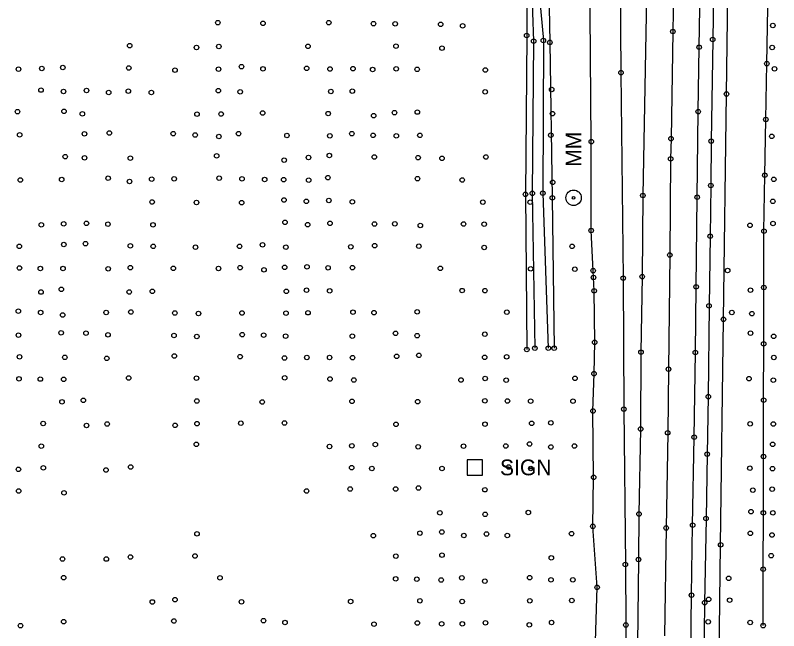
# Model space of a CAD drawing. Extents: x 20503438 to 20508873, y 7964251 to 7984667.
# Drawn here: x 20506321.9 to 20506660.6, y 7968929.7 to 7969202.7 of the extents above; entities that cross this region are included whole.
import ezdxf

# ---------------------------------------------------------------- set-up
doc = ezdxf.new("R2010")
doc.units = 0
for name, color, linetype in [('SurBreakLine', 7, 'Continuous'), ('SurConcreteSlab', 7, 'Continuous'), ('SurDrainageArrowDown', 7, 'Continuous'), ('SurDrainageArrowUp', 7, 'Continuous'), ('SurEdgeRoadPaved', 7, 'Continuous'), ('SurEdgeShoulderPaved', 7, 'Continuous'), ('SurGuardRailCable', 7, 'Continuous'), ('SurPointsNonDTM', 7, 'Continuous'), ('SurRoadPoints', 7, 'Continuous'), ('SurSurveyPoints', 7, 'Continuous')]:
    doc.layers.add(name, color=color, linetype=linetype)

msp = doc.modelspace()

# ---------------------------------------------------------------- linework, layer by layer
at = {"layer": 'SurBreakLine'}
for points in [[(20506618.14, 7969523.36), (20506617.67, 7969481.03), (20506617.43, 7969457.83), (20506616.96, 7969412.61), (20506616.41, 7969374.63), (20506615.97, 7969343.84), (20506615.38, 7969298.61), (20506613.68, 7969195.48), (20506612.84, 7969147.98), (20506612.67, 7969139.02), (20506612.29, 7969096.34), (20506611.74, 7969045.72), (20506611.38, 7969017.5), (20506610.7, 7968975.24), (20506609.9, 7968927.43)], [(20506530.55, 7969501.87), (20506539.77, 7969458.14), (20506549.36, 7969373.83), (20506553.86, 7969325.71), (20506557.91, 7969281.18), (20506558.28, 7969230.17), (20506559.1, 7969190.68), (20506560.16, 7969121.72), (20506560.98, 7969054.99)], [(20506518.36, 7969500.09), (20506526.15, 7969455.03), (20506538.74, 7969371.16), (20506542.8, 7969324.25), (20506544.83, 7969280.33), (20506548.66, 7969228.93), (20506548.82, 7969193.76), (20506548.24, 7969123.29), (20506548.83, 7969054.45)], [(20506526.38, 7969501.4), (20506535.77, 7969458.35), (20506545.25, 7969373.27), (20506550.88, 7969325.87), (20506553.23, 7969281.58), (20506552.68, 7969229.8), (20506556.22, 7969191.53), (20506555.93, 7969123.81), (20506558.38, 7969055.03)]]:
    msp.add_lwpolyline(points, dxfattribs=at)
at = {"layer": 'SurConcreteSlab'}
msp.add_lwpolyline([(20506564.49, 7969514.44), (20506574.01, 7969461.11), (20506578.45, 7969434.44), (20506583.17, 7969394.51), (20506586.51, 7969354.44), (20506588.8, 7969317.85), (20506589.77, 7969274.23), (20506590.63, 7969177.23), (20506591.64, 7969086.12), (20506591.92, 7969027.98), (20506592.58, 7968959.05), (20506592.8, 7968932.21), (20506593.59, 7968825.07), (20506593.73, 7968776.04), (20506594.33, 7968740.28), (20506595.27, 7968683.67)], dxfattribs=at)
at = {"layer": 'SurDrainageArrowDown'}
msp.add_lwpolyline([(20506653.71, 7968931.94), (20506653.76, 7968956.94), (20506653.81, 7968981.94), (20506653.87, 7969006.94), (20506653.92, 7969031.94), (20506653.97, 7969056.94), (20506654.02, 7969081.94), (20506654.08, 7969106.94), (20506654.43, 7969131.75), (20506654.89, 7969156.5), (20506655.35, 7969181.25), (20506655.81, 7969206), (20506656.26, 7969230.74), (20506656.72, 7969255.49), (20506657.18, 7969280.24), (20506657.62, 7969305), (20506658, 7969329.78), (20506658.38, 7969354.56), (20506658.75, 7969379.34), (20506659.13, 7969404.12), (20506659.51, 7969428.89), (20506659.89, 7969453.67), (20506660.27, 7969478.45), (20506660.63, 7969503.23)], dxfattribs=at)
at = {"layer": 'SurDrainageArrowUp'}
msp.add_lwpolyline([(20506438.1, 7969771.83), (20506443.35, 7969742.94), (20506462.68, 7969706.4), (20506478.32, 7969662.6), (20506496.28, 7969609.97), (20506512.32, 7969564.26), (20506521.33, 7969501.72), (20506530.41, 7969455.42), (20506542.25, 7969371.11), (20506545.39, 7969325.12), (20506547.61, 7969281.18), (20506550.51, 7969229.55), (20506551.89, 7969191.24), (20506551.28, 7969123.71), (20506552.43, 7969055.04)], dxfattribs=at)
at = {"layer": 'SurEdgeRoadPaved'}
for points in [[(20506621.49, 7968907.38), (20506621.92, 7968945.44), (20506622.44, 7968976.48), (20506623.13, 7969015.52), (20506623.63, 7969053.1), (20506623.96, 7969082.25), (20506624.47, 7969121.99), (20506624.91, 7969159.97), (20506625.3, 7969188.54), (20506625.87, 7969223.35), (20506626.51, 7969255.54), (20506627.28, 7969310.85), (20506627.6, 7969331.39), (20506628.32, 7969376.84), (20506628.68, 7969403.15), (20506629.02, 7969437.79), (20506629.57, 7969489.48)], [(20506595.72, 7969487.19), (20506595.11, 7969466.36), (20506594.59, 7969424.65), (20506594.85, 7969394.48), (20506596.15, 7969383.03), (20506600.49, 7969326.21), (20506603.4, 7969291.1), (20506600.36, 7969122.74), (20506600.06, 7969086.76), (20506599.49, 7969053.21), (20506599.36, 7969019.14), (20506598.62, 7968981.46), (20506598.4, 7968961.23), (20506597.81, 7968911.23), (20506596.74, 7968813.5), (20506596.12, 7968772.39), (20506595.63, 7968706.72), (20506595.11, 7968672.96), (20506595.06, 7968637.97), (20506594.54, 7968602.04), (20506594.11, 7968535.15), (20506593.63, 7968499.17)]]:
    msp.add_lwpolyline(points, dxfattribs=at)
at = {"layer": 'SurEdgeShoulderPaved'}
for points in [[(20506579.21, 7968920.08), (20506580.04, 7968948.94), (20506578.13, 7968975.95), (20506578.51, 7968997.69), (20506578.2, 7969027.13), (20506578.68, 7969043.72), (20506578.97, 7969057.63), (20506578.72, 7969080.47), (20506578.43, 7969086.41), (20506578.28, 7969089.38), (20506577.4, 7969107.2), (20506577.45, 7969146.63), (20506576.88, 7969223.07), (20506576.47, 7969254.43), (20506575.66, 7969311.26), (20506574.14, 7969339.42), (20506569.62, 7969394.88), (20506566.46, 7969422.38), (20506563.2, 7969444.91), (20506558.41, 7969475.22), (20506553.3, 7969503.59)], [(20506635.48, 7969504.27), (20506635.15, 7969461.94), (20506634.88, 7969430.9), (20506634.45, 7969402.36), (20506634.07, 7969371.62), (20506633.61, 7969329.61), (20506633.23, 7969307.1), (20506632.49, 7969262.27), (20506631.93, 7969231.4), (20506631.34, 7969191.98), (20506630.67, 7969146.89), (20506630.47, 7969127.19), (20506630.23, 7969104.68), (20506629.72, 7969073.79), (20506629.37, 7969033.53), (20506628.89, 7969008.02), (20506628.37, 7968979.45), (20506627.76, 7968942.11), (20506627.2, 7968902.1)]]:
    msp.add_lwpolyline(points, dxfattribs=at)
at = {"layer": 'SurGuardRailCable'}
msp.add_lwpolyline([(20506628.76, 7968467.84), (20506630.09, 7968567.83), (20506631.3, 7968667.82), (20506632.48, 7968767.82), (20506633.65, 7968867.81), (20506634.84, 7968967.8), (20506636.09, 7969067.8), (20506637.47, 7969167.79), (20506638.85, 7969267.78), (20506640.24, 7969367.77), (20506641.73, 7969467.75), (20506642.19, 7969501.7)], dxfattribs=at)
at = {"layer": 'SurPointsNonDTM'}
for centre in [(20506637.47, 7969167.79), (20506636.09, 7969067.8), (20506634.84, 7968967.8)]:
    msp.add_circle(centre, 1, dxfattribs=at)
at = {"layer": 'SurRoadPoints'}
msp.add_lwpolyline([(20506525.75, 7968998.69), (20506525.75, 7968998.69), (20506529.18, 7968998.69), (20506529.18, 7969005.55), (20506522.32, 7969005.55), (20506522.32, 7968998.69), (20506525.75, 7968998.69)], dxfattribs=at)
for radius in [3.43, 0.571]:
    msp.add_circle((20506569.61, 7969121.75), radius, dxfattribs=at)
at = {"layer": 'SurSurveyPoints'}
for centre in [(20506411.76, 7969199.42), (20506431.8, 7969199.13), (20506460.98, 7969199.44), (20506480.84, 7969199.02), (20506490.48, 7969198.92), (20506510.65, 7969198.71), (20506520.37, 7969198.04), (20506658.02, 7969198.2), (20506548.82, 7969193.76), (20506613.68, 7969195.48), (20506372.68, 7969189.21), (20506451.74, 7969188.97), (20506490.82, 7969189.02), (20506551.89, 7969191.24), (20506556.22, 7969191.53), (20506559.1, 7969190.68), (20506631.34, 7969191.98), (20506402.3, 7969188.41), (20506412.21, 7969188.86), (20506511.23, 7969188.16), (20506625.3, 7969188.54), (20506657.7, 7969188.42), (20506323.31, 7969178.82), (20506333.65, 7969179.13), (20506342.96, 7969179.51), (20506372.25, 7969179.34), (20506412.09, 7969178.82), (20506422.28, 7969179.93), (20506431.81, 7969178.92), (20506451.2, 7969179.17), (20506461.56, 7969178.88), (20506471.76, 7969179.03), (20506490.91, 7969178.96), (20506655.35, 7969181.25), (20506658.75, 7969178.97), (20506392.78, 7969178.4), (20506480.44, 7969178.64), (20506500.21, 7969178.75), (20506530.45, 7969178.42), (20506590.63, 7969177.23), (20506333.29, 7969169.53), (20506343.31, 7969168.92), (20506353.53, 7969169.33), (20506372.07, 7969169.08), (20506412.02, 7969169.28), (20506421.71, 7969168.76), (20506461.93, 7969168.93), (20506471.44, 7969169.08), (20506530.36, 7969168.72), (20506559.9, 7969169.82), (20506363.33, 7969168.45), (20506382.29, 7969168.44), (20506322.89, 7969159.98), (20506343.5, 7969160.13), (20506351.68, 7969159), (20506402.52, 7969158.88), (20506413.21, 7969158.89), (20506431.64, 7969159.38), (20506460.74, 7969159.1), (20506490.14, 7969159.53), (20506500.3, 7969159.77), (20506560.23, 7969159.07), (20506624.91, 7969159.97), (20506480.93, 7969158.18), (20506654.89, 7969156.5), (20506323.81, 7969149.67), (20506352.57, 7969150.11), (20506363.61, 7969150.46), (20506391.97, 7969150.22), (20506401.7, 7969149.58), (20506412.23, 7969148.91), (20506420.96, 7969150.17), (20506442.42, 7969149.37), (20506461.46, 7969149.24), (20506471.22, 7969150.18), (20506480.65, 7969149.45), (20506490.96, 7969149.24), (20506501.42, 7969149.43), (20506559.49, 7969149.54), (20506657.55, 7969149), (20506577.45, 7969146.63), (20506612.84, 7969147.98), (20506630.67, 7969146.89), (20506344.06, 7969140), (20506352.64, 7969139.48), (20506372.95, 7969139.31), (20506411.22, 7969140.35), (20506441.21, 7969138.47), (20506451.98, 7969139.61), (20506461.26, 7969140.47), (20506481.21, 7969139.85), (20506500.63, 7969139.56), (20506511.23, 7969139.27), (20506530.71, 7969139.86), (20506612.67, 7969139.02), (20506654.43, 7969131.75), (20506324.12, 7969129.66), (20506342.48, 7969129.83), (20506363.07, 7969130.41), (20506372.6, 7969129), (20506382.41, 7969130.02), (20506392.41, 7969130.15), (20506412.35, 7969130.46), (20506422.49, 7969130.17), (20506432.53, 7969129.82), (20506441, 7969129.8), (20506452.09, 7969129.57), (20506460.61, 7969130.67), (20506500.36, 7969130.25), (20506520.2, 7969129.64), (20506560.35, 7969128.58), (20506658.42, 7969129.9), (20506630.47, 7969127.19), (20506548.24, 7969123.29), (20506551.28, 7969123.71), (20506555.93, 7969123.81), (20506560.16, 7969121.72), (20506600.36, 7969122.74), (20506624.47, 7969121.99), (20506382.61, 7969119.89), (20506402.31, 7969119.65), (20506422.34, 7969119.61), (20506441.13, 7969120.79), (20506451.03, 7969120.17), (20506461.01, 7969120.56), (20506471.44, 7969119.93), (20506529.34, 7969119.82), (20506550.37, 7969119.77), (20506658, 7969120.19), (20506333.43, 7969109.74), (20506343.37, 7969110.19), (20506353.47, 7969110.41), (20506363, 7969110.05), (20506383, 7969109.72), (20506441.58, 7969110.86), (20506451.65, 7969109.79), (20506461.51, 7969110.4), (20506481.28, 7969110.14), (20506490.31, 7969110.19), (20506501.59, 7969109.47), (20506520.79, 7969110.1), (20506529.96, 7969110.05), (20506647.9, 7969109.49), (20506658.11, 7969110.32), (20506577.4, 7969107.2), (20506630.23, 7969104.68), (20506654.08, 7969106.94), (20506343.41, 7969100.99), (20506353.05, 7969101.39), (20506323.66, 7969100.22), (20506372.95, 7969100.44), (20506383.11, 7969100.23), (20506401.86, 7969099.8), (20506421.4, 7969100.22), (20506431.61, 7969100.87), (20506441.96, 7969099.85), (20506470.75, 7969100.01), (20506481.33, 7969100.52), (20506500.95, 7969100.24), (20506529.97, 7969099.71), (20506568.96, 7969100.19), (20506612.29, 7969096.34), (20506372.93, 7969090.77), (20506441.39, 7969090.88), (20506451.36, 7969091.12), (20506471.49, 7969090.77), (20506323.74, 7969090.59), (20506333.04, 7969090.34), (20506343.07, 7969090.34), (20506363.13, 7969090.25), (20506392.04, 7969090.43), (20506412.05, 7969090.39), (20506421.64, 7969090.72), (20506432.25, 7969089.8), (20506460.68, 7969090.69), (20506510.51, 7969090.45), (20506550.59, 7969090.25), (20506570.18, 7969090.05), (20506578.28, 7969089.38), (20506637.94, 7969089.46), (20506578.43, 7969086.41), (20506591.64, 7969086.12), (20506600.06, 7969086.76), (20506342.35, 7969081.14), (20506451.13, 7969080.72), (20506520.15, 7969080.57), (20506623.96, 7969082.25), (20506648.07, 7969080.77), (20506654.02, 7969081.94), (20506333.32, 7969079.91), (20506372.46, 7969079.95), (20506382.68, 7969080.26), (20506442.13, 7969080.21), (20506461.4, 7969080.44), (20506530.27, 7969080.51), (20506578.72, 7969080.47), (20506629.72, 7969073.79), (20506323.28, 7969071.45), (20506333.13, 7969070.82), (20506362.24, 7969070.85), (20506373.2, 7969071.06), (20506392.68, 7969070.6), (20506403.15, 7969070.41), (20506422.51, 7969070.64), (20506442, 7969070.54), (20506451.79, 7969070.74), (20506471.77, 7969070.96), (20506481.08, 7969070.78), (20506500.23, 7969071.12), (20506539.98, 7969070.99), (20506639.83, 7969070.86), (20506342.91, 7969069.73), (20506648.73, 7969070.33), (20506323.3, 7969060.8), (20506342.23, 7969061.81), (20506353.28, 7969061.68), (20506363.05, 7969060.97), (20506392.29, 7969060.65), (20506422.59, 7969061.02), (20506432.08, 7969060.8), (20506441.83, 7969060.34), (20506471.41, 7969060.34), (20506490.62, 7969061.63), (20506500.22, 7969060.58), (20506530.22, 7969061.2), (20506648.12, 7969061.67), (20506658.41, 7969060.25), (20506402.42, 7969060.21), (20506578.97, 7969057.63), (20506653.97, 7969056.94), (20506548.83, 7969054.45), (20506552.43, 7969055.04), (20506558.38, 7969055.03), (20506560.98, 7969054.99), (20506323.79, 7969051.17), (20506343.87, 7969050.94), (20506362.48, 7969050.51), (20506392.44, 7969051.55), (20506421.65, 7969051.26), (20506441.34, 7969050.68), (20506451.26, 7969050.91), (20506461.35, 7969050.89), (20506471.54, 7969050.78), (20506491.13, 7969051.38), (20506500.98, 7969051.85), (20506530.18, 7969050.97), (20506539.89, 7969051.2), (20506599.49, 7969053.21), (20506623.63, 7969053.1), (20506658.45, 7969050.91), (20506578.68, 7969043.72), (20506611.74, 7969045.72), (20506323.55, 7969041.38), (20506333.01, 7969041.31), (20506343.39, 7969041.17), (20506372.23, 7969041.77), (20506402.27, 7969041.72), (20506441.42, 7969041.88), (20506461.54, 7969041.33), (20506472.12, 7969040.87), (20506519.69, 7969040.91), (20506530.35, 7969041.59), (20506539.73, 7969040.82), (20506570.23, 7969041.66), (20506647.42, 7969041.5), (20506658.23, 7969040.83), (20506629.37, 7969033.53), (20506342.6, 7969031.19), (20506352.06, 7969031.89), (20506402.43, 7969031.56), (20506431.46, 7969031.17), (20506471.28, 7969031.43), (20506500.45, 7969031.27), (20506530.26, 7969031.65), (20506540.25, 7969031.59), (20506550.56, 7969031.5), (20506569.35, 7969031.52), (20506653.92, 7969031.94), (20506578.2, 7969027.13), (20506591.92, 7969027.98), (20506334.25, 7969021.61), (20506353.52, 7969020.74), (20506362.66, 7969021.39), (20506392.81, 7969020.79), (20506402.52, 7969021.55), (20506421.96, 7969021.72), (20506441.35, 7969021.8), (20506490.82, 7969021.22), (20506530.28, 7969021.27), (20506551.03, 7969021.65), (20506559.55, 7969021.86), (20506647.96, 7969021.42), (20506658.24, 7969021.38), (20506599.36, 7969019.14), (20506611.38, 7969017.5), (20506623.13, 7969015.52), (20506333.44, 7969011.54), (20506402.24, 7969012.33), (20506461.31, 7969011.41), (20506471.25, 7969011.7), (20506481.66, 7969012.3), (20506500.65, 7969011.27), (20506520.8, 7969011.56), (20506539.52, 7969011.64), (20506550.08, 7969012.52), (20506559.54, 7969011.2), (20506569.99, 7969011.59), (20506657.97, 7969012.36), (20506628.89, 7969008.02), (20506653.87, 7969006.94), (20506323.29, 7969001.24), (20506334.37, 7969001.92), (20506362.13, 7969000.98), (20506373.12, 7969002.29), (20506471.12, 7969002.01), (20506480.12, 7969001.65), (20506511.21, 7969001.64), (20506540.78, 7969002.29), (20506550.62, 7969001.66), (20506647.83, 7969001.76), (20506657.88, 7969001.58), (20506578.51, 7968997.69), (20506470.49, 7968992.52), (20506490.64, 7968992.52), (20506500.8, 7968992.96), (20506323.37, 7968991.66), (20506343.51, 7968990.83), (20506451.14, 7968991.68), (20506530.26, 7968992.21), (20506649.15, 7968992.05), (20506657.72, 7968992.47), (20506648.35, 7968982.46), (20506510.3, 7968981.95), (20506530.36, 7968981.3), (20506549.53, 7968982.08), (20506598.62, 7968981.46), (20506628.37, 7968979.45), (20506653.81, 7968981.94), (20506658.04, 7968981.94), (20506578.13, 7968975.95), (20506622.44, 7968976.48), (20506402.55, 7968972.67), (20506501.43, 7968972.97), (20506511.17, 7968973.44), (20506530.96, 7968972.58), (20506568.72, 7968972.7), (20506610.7, 7968975.24), (20506648.03, 7968972.84), (20506480.73, 7968971.85), (20506520.94, 7968971.88), (20506540.2, 7968971.92), (20506657.62, 7968972.12), (20506372.98, 7968962.34), (20506401.62, 7968962.8), (20506490.76, 7968962.77), (20506511.23, 7968963.22), (20506657.28, 7968962.95), (20506342.85, 7968961.46), (20506362.31, 7968961.45), (20506559.73, 7968961.98), (20506592.58, 7968959.05), (20506598.4, 7968961.23), (20506653.76, 7968956.94), (20506343.37, 7968953.21), (20506412.73, 7968953.11), (20506490.67, 7968952.66), (20506500.03, 7968952.51), (20506510.85, 7968952.17), (20506520.03, 7968953.11), (20506550.12, 7968953.2), (20506559.59, 7968952.25), (20506569.27, 7968952.25), (20506638.45, 7968952.89), (20506530.22, 7968951.63), (20506580.04, 7968948.94), (20506621.92, 7968945.44), (20506382.71, 7968942.44), (20506392.74, 7968943.43), (20506422.25, 7968942.47), (20506470.69, 7968942.6), (20506501.43, 7968942.96), (20506520.19, 7968942.64), (20506550.17, 7968942.95), (20506568.81, 7968943.06), (20506627.76, 7968942.11), (20506629.52, 7968943.6), (20506638.86, 7968943.19), (20506324.2, 7968931.89), (20506343.39, 7968933.66), (20506392.28, 7968933.97), (20506432.01, 7968934.15), (20506441.54, 7968933.29), (20506481.05, 7968932.56), (20506500.25, 7968933.11), (20506511.06, 7968932.72), (20506520.22, 7968932.69), (20506530.49, 7968933.15), (20506549.95, 7968932.25), (20506559.85, 7968933.29), (20506592.8, 7968932.21), (20506629.33, 7968933.59), (20506647.98, 7968933.33), (20506653.71, 7968931.94)]:
    msp.add_circle(centre, 1, dxfattribs=at)

# ---------------------------------------------------------------- texts
at = {"layer": 'SurRoadPoints'}
for s, rotation, p in [('MM', 90, (20506573.11, 7969135.46)), ('SIGN', 360, (20506536.96, 7968998.62))]:
    msp.add_text(s, height=6.995, rotation=rotation, dxfattribs=at).set_placement(p)

doc.saveas('drawing.dxf')
